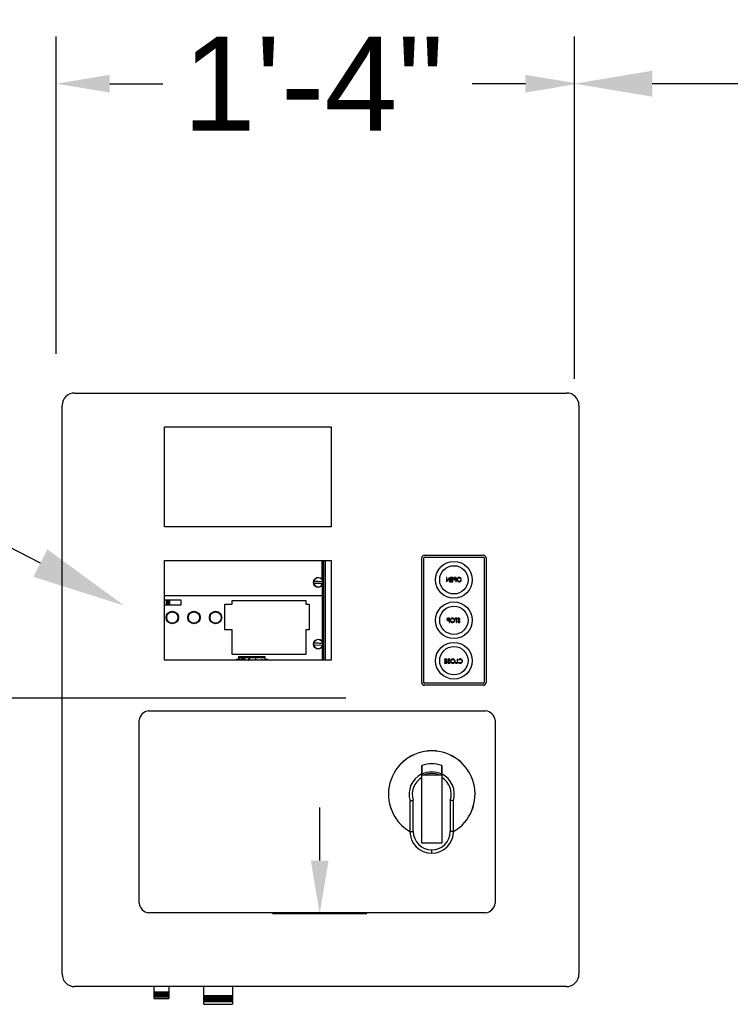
# Model space of a CAD drawing. Header units: inches. Extents: x 170 to 312, y 215 to 248.
# Tile 376 of 410: x 274.149 to 274.858, y 241.81 to 242.793. Entities that reach past the tile are written whole.
import ezdxf
from ezdxf import colors
from ezdxf.entities.mleader import LeaderData, LeaderLine
from ezdxf.math import Vec2, Vec3

# ---------------------------------------------------------------- set-up
doc = ezdxf.new("R2010")
doc.units = ezdxf.units.IN
doc.header["$LTSCALE"] = 0.25
doc.header["$MEASUREMENT"] = 0
doc.layers.add('ANNOTATIONS', color=1, linetype='Continuous')
doc.layers.add('MOTOR LH', color=7, linetype='Continuous')
doc.styles.add('ARIAL', font='arial.ttf', dxfattribs={"height": 0.09375})

msp = doc.modelspace()

# ---------------------------------------------------------------- linework, layer by layer
at = {"layer": 'ANNOTATIONS'}
for p, q in [((274.18514, 242.45977), (274.18514, 242.77646)), ((274.70239, 242.43465), (274.70239, 242.77646)), ((274.23858, 242.72933), (274.29172, 242.72933)), ((274.65348, 242.72933), (274.60034, 242.72933)), ((275.0121, 242.72933), (274.78005, 242.72933)), ((274.47429, 242.11613), (273.42334, 242.11613)), ((274.44813, 241.95387), (274.44813, 242.00701)), ((274.49527, 241.90073), (274.401, 241.90073))]:
    msp.add_line(p, q, dxfattribs=at)
for points in [[(274.23858, 242.73818), (274.23858, 242.72047), (274.18544, 242.72933)], [(274.65348, 242.73818), (274.65348, 242.72047), (274.70662, 242.72933)], [(274.78005, 242.71638), (274.78005, 242.74227), (274.70239, 242.72933)], [(274.45699, 241.95387), (274.43928, 241.95387), (274.44813, 241.90073)]]:
    msp.add_solid(points, dxfattribs=at)
at = {"layer": 'MOTOR LH'}
for p, q in [((274.20351, 242.42059), (274.69444, 242.42059)), ((274.19103, 241.84052), (274.19103, 242.40811)), ((274.70692, 242.40811), (274.70692, 241.84052)), ((274.29309, 242.28707), (274.29309, 242.38688)), ((274.29309, 242.38688), (274.45945, 242.38688)), ((274.45945, 242.38688), (274.45945, 242.28707)), ((274.45945, 242.28707), (274.29309, 242.28707)), ((274.29309, 242.15379), (274.29309, 242.25335)), ((274.29309, 242.25335), (274.45945, 242.25335)), ((274.4506, 242.2343), (274.4506, 242.25335)), ((274.45066, 242.25335), (274.45066, 242.2342)), ((274.45132, 242.23278), (274.45132, 242.25335)), ((274.45171, 242.15379), (274.45171, 242.25335)), ((274.4521, 242.15379), (274.4521, 242.25335)), ((274.45394, 242.15379), (274.45394, 242.25335)), ((274.45945, 242.25335), (274.45945, 242.15379)), ((274.54997, 242.13151), (274.54997, 242.25595)), ((274.55196, 242.13151), (274.55196, 242.25595)), ((274.55259, 242.25857), (274.61153, 242.25857)), ((274.55259, 242.25658), (274.61153, 242.25658)), ((274.61216, 242.25595), (274.61216, 242.13151)), ((274.61415, 242.25595), (274.61415, 242.13151)), ((274.57456, 242.2364), (274.57456, 242.23224)), ((274.57493, 242.2364), (274.57456, 242.2364)), ((274.57456, 242.23224), (274.57464, 242.23224)), ((274.57464, 242.23224), (274.57738, 242.2355)), ((274.57493, 242.23312), (274.57493, 242.2364)), ((274.57768, 242.2364), (274.57493, 242.23312)), ((274.57738, 242.2355), (274.57738, 242.23224)), ((274.57738, 242.23224), (274.57776, 242.23224)), ((274.57776, 242.2364), (274.57768, 242.2364)), ((274.57776, 242.23224), (274.57776, 242.2364)), ((274.5785, 242.2364), (274.5785, 242.23597)), ((274.58085, 242.2364), (274.5785, 242.2364)), ((274.5785, 242.23597), (274.58048, 242.23597)), ((274.5785, 242.23469), (274.5785, 242.23426)), ((274.58048, 242.23469), (274.5785, 242.23469)), ((274.5785, 242.23426), (274.58048, 242.23426)), ((274.5785, 242.23266), (274.5785, 242.23224)), ((274.58048, 242.23266), (274.5785, 242.23266)), ((274.5785, 242.23224), (274.58085, 242.23224)), ((274.58048, 242.23597), (274.58048, 242.23469)), ((274.58048, 242.23426), (274.58048, 242.23266)), ((274.58085, 242.23224), (274.58085, 242.2364)), ((274.58313, 242.23597), (274.58389, 242.23597)), ((274.58389, 242.23458), (274.58316, 242.23457)), ((274.58426, 242.2364), (274.58345, 242.2364)), ((274.58359, 242.23416), (274.58389, 242.23416)), ((274.58389, 242.23597), (274.58389, 242.23458)), ((274.58389, 242.23416), (274.58389, 242.23224)), ((274.58389, 242.23224), (274.58426, 242.23224)), ((274.58426, 242.23224), (274.58426, 242.2364)), ((274.4506, 242.2287), (274.4506, 242.17273)), ((274.45066, 242.2288), (274.45066, 242.17264)), ((274.45132, 242.17122), (274.45132, 242.23021)), ((274.29309, 242.2184), (274.4506, 242.2184)), ((274.29309, 242.21408), (274.30961, 242.21408)), ((274.29498, 242.21408), (274.29498, 242.20884)), ((274.2955, 242.21408), (274.2955, 242.20884)), ((274.29647, 242.20884), (274.29647, 242.21408)), ((274.29662, 242.21408), (274.29662, 242.20884)), ((274.297, 242.20884), (274.297, 242.21408)), ((274.29715, 242.21408), (274.29715, 242.20884)), ((274.29812, 242.20884), (274.29812, 242.21408)), ((274.29864, 242.20884), (274.29864, 242.21408)), ((274.30961, 242.21408), (274.30961, 242.20884)), ((274.36087, 242.21334), (274.43422, 242.21334)), ((274.36087, 242.20989), (274.36087, 242.21334)), ((274.43422, 242.21334), (274.43422, 242.20989)), ((274.30961, 242.20884), (274.29309, 242.20884)), ((274.35331, 242.18434), (274.35331, 242.20989)), ((274.35331, 242.20989), (274.36087, 242.20989)), ((274.43422, 242.20989), (274.4376, 242.20989)), ((274.4376, 242.20989), (274.4376, 242.18434)), ((274.57649, 242.19533), (274.57725, 242.19533)), ((274.57725, 242.19394), (274.57652, 242.19394)), ((274.57762, 242.19576), (274.57681, 242.19576)), ((274.57695, 242.19352), (274.57725, 242.19352)), ((274.57725, 242.19533), (274.57725, 242.19394)), ((274.57725, 242.19352), (274.57725, 242.1916)), ((274.57762, 242.1916), (274.57762, 242.19576)), ((274.58327, 242.19576), (274.58327, 242.19533)), ((274.58546, 242.19576), (274.58327, 242.19576)), ((274.58327, 242.19533), (274.58418, 242.19533)), ((274.58418, 242.19533), (274.58418, 242.1916)), ((274.58455, 242.19533), (274.58546, 242.19533)), ((274.58455, 242.1916), (274.58455, 242.19533)), ((274.58546, 242.19533), (274.58546, 242.19576)), ((274.58589, 242.19516), (274.58622, 242.1949)), ((274.36087, 242.18434), (274.35331, 242.18434)), ((274.36087, 242.15964), (274.36087, 242.18434)), ((274.4376, 242.18434), (274.43422, 242.18434)), ((274.43422, 242.18434), (274.43422, 242.15964)), ((274.57725, 242.1916), (274.57762, 242.1916)), ((274.58418, 242.1916), (274.58455, 242.1916)), ((274.58829, 242.1924), (274.58793, 242.19261)), ((274.44204, 242.16936), (274.45122, 242.16891)), ((274.4506, 242.16713), (274.4506, 242.15379)), ((274.45066, 242.16723), (274.45066, 242.15379)), ((274.45132, 242.15379), (274.45132, 242.16865)), ((274.45945, 242.15379), (274.29309, 242.15379)), ((274.43422, 242.15964), (274.36087, 242.15964)), ((274.43422, 242.15964), (274.36087, 242.15964)), ((274.36512, 242.15487), (274.36711, 242.15487)), ((274.36512, 242.15379), (274.36512, 242.15487)), ((274.36711, 242.15723), (274.36711, 242.15379)), ((274.39373, 242.15723), (274.36711, 242.15723)), ((274.36711, 242.15699), (274.39373, 242.15699)), ((274.36711, 242.1566), (274.39373, 242.1566)), ((274.36745, 242.15539), (274.36812, 242.15379)), ((274.36775, 242.15539), (274.36745, 242.15539)), ((274.36842, 242.15379), (274.36775, 242.15539)), ((274.3684, 242.15723), (274.3684, 242.15749)), ((274.3684, 242.15749), (274.39263, 242.15749)), ((274.36983, 242.15539), (274.36916, 242.15379)), ((274.36946, 242.15379), (274.37013, 242.15539)), ((274.37013, 242.15539), (274.36983, 242.15539)), ((274.37787, 242.15507), (274.37825, 242.15507)), ((274.37853, 242.15539), (274.37792, 242.15539)), ((274.37825, 242.15407), (274.37806, 242.15407)), ((274.37825, 242.15507), (274.37825, 242.15407)), ((274.37853, 242.15379), (274.37853, 242.15539)), ((274.38413, 242.15539), (274.38339, 242.15379)), ((274.38369, 242.15379), (274.38415, 242.15478)), ((274.38417, 242.15539), (274.38413, 242.15539)), ((274.38415, 242.15478), (274.38462, 242.15379)), ((274.38492, 242.15379), (274.38417, 242.15539)), ((274.38968, 242.15395), (274.38968, 242.15379)), ((274.3906, 242.15395), (274.38968, 242.15395)), ((274.3906, 242.15487), (274.3906, 242.15395)), ((274.39088, 242.15487), (274.3906, 242.15487)), ((274.39088, 242.15395), (274.39088, 242.15487)), ((274.3918, 242.15395), (274.39088, 242.15395)), ((274.3918, 242.15379), (274.3918, 242.15395)), ((274.39263, 242.15749), (274.39263, 242.15723)), ((274.39373, 242.15379), (274.39373, 242.15723)), ((274.39373, 242.15487), (274.39591, 242.15487)), ((274.39591, 242.15487), (274.39591, 242.15379)), ((274.39669, 242.15964), (274.39669, 242.15964)), ((274.39735, 242.15964), (274.39735, 242.15964)), ((274.40259, 242.15964), (274.40259, 242.15964)), ((274.40324, 242.15964), (274.40324, 242.15964)), ((274.42978, 242.15964), (274.42978, 242.15964)), ((274.43029, 242.15964), (274.43029, 242.15964)), ((274.43126, 242.15964), (274.43126, 242.15964)), ((274.43142, 242.15964), (274.43142, 242.15964)), ((274.43179, 242.15964), (274.43179, 242.15964)), ((274.43194, 242.15964), (274.43194, 242.15964)), ((274.43291, 242.15964), (274.43291, 242.15964)), ((274.43343, 242.15964), (274.43343, 242.15964)), ((274.5728, 242.15502), (274.5728, 242.15459)), ((274.57514, 242.15502), (274.5728, 242.15502)), ((274.5728, 242.15459), (274.57477, 242.15459)), ((274.57477, 242.15459), (274.57477, 242.15331)), ((274.57514, 242.15086), (274.57514, 242.15502)), ((274.57605, 242.15442), (274.57639, 242.15416)), ((274.58533, 242.15502), (274.58533, 242.15128)), ((274.5857, 242.15502), (274.58533, 242.15502)), ((274.5857, 242.15086), (274.5857, 242.15502)), ((274.58655, 242.15425), (274.58688, 242.154)), ((274.5728, 242.15331), (274.5728, 242.15288)), ((274.57477, 242.15331), (274.5728, 242.15331)), ((274.5728, 242.15288), (274.57477, 242.15288)), ((274.5728, 242.15128), (274.5728, 242.15086)), ((274.57477, 242.15128), (274.5728, 242.15128)), ((274.5728, 242.15086), (274.57514, 242.15086)), ((274.57477, 242.15288), (274.57477, 242.15128)), ((274.57845, 242.15166), (274.5781, 242.15187)), ((274.58373, 242.15128), (274.58373, 242.15086)), ((274.58533, 242.15128), (274.58373, 242.15128)), ((274.58373, 242.15086), (274.5857, 242.15086)), ((274.58688, 242.15187), (274.58655, 242.15162)), ((274.61153, 242.13089), (274.55259, 242.13089)), ((274.61153, 242.12889), (274.55259, 242.12889)), ((274.27732, 242.10335), (274.61371, 242.10335)), ((274.26784, 241.9112), (274.26784, 242.09387)), ((274.62319, 242.09387), (274.62319, 241.9112)), ((274.54998, 241.97121), (274.54998, 242.03952)), ((274.54998, 242.03952), (274.56995, 242.03952)), ((274.56995, 242.03952), (274.56995, 241.97121)), ((274.5382, 242.01281), (274.5382, 241.983)), ((274.54152, 241.983), (274.54152, 242.01402)), ((274.57842, 242.01402), (274.57842, 241.983)), ((274.58174, 241.983), (274.58174, 242.01281)), ((274.5382, 241.983), (274.54152, 241.983)), ((274.58174, 241.983), (274.57842, 241.983)), ((274.56995, 241.97121), (274.54998, 241.97121)), ((274.55996, 241.96122), (274.55997, 241.96455)), ((274.61371, 241.90172), (274.27732, 241.90172)), ((274.69444, 241.82804), (274.20351, 241.82804)), ((274.28273, 241.82238), (274.28306, 241.82258)), ((274.28306, 241.82219), (274.28273, 241.82238)), ((274.29803, 241.82238), (274.28273, 241.82238)), ((274.28273, 241.82172), (274.28306, 241.82191)), ((274.28306, 241.82153), (274.28273, 241.82172)), ((274.29803, 241.82172), (274.28273, 241.82172)), ((274.28273, 241.82105), (274.28306, 241.82125)), ((274.28306, 241.82086), (274.28273, 241.82105)), ((274.29803, 241.82105), (274.28273, 241.82105)), ((274.28273, 241.82039), (274.28306, 241.82058)), ((274.28306, 241.8202), (274.28273, 241.82039)), ((274.29803, 241.82039), (274.28273, 241.82039)), ((274.28273, 241.81972), (274.28306, 241.81991)), ((274.28306, 241.81953), (274.28273, 241.81972)), ((274.29803, 241.81972), (274.28273, 241.81972)), ((274.28273, 241.81906), (274.28306, 241.81925)), ((274.28306, 241.82258), (274.28306, 241.82804)), ((274.2977, 241.82258), (274.28306, 241.82258)), ((274.28306, 241.82191), (274.28306, 241.82219)), ((274.2977, 241.82219), (274.28306, 241.82219)), ((274.2977, 241.82191), (274.28306, 241.82191)), ((274.28306, 241.82125), (274.28306, 241.82153)), ((274.2977, 241.82153), (274.28306, 241.82153)), ((274.2977, 241.82125), (274.28306, 241.82125)), ((274.28306, 241.82058), (274.28306, 241.82086)), ((274.2977, 241.82086), (274.28306, 241.82086)), ((274.2977, 241.82058), (274.28306, 241.82058)), ((274.28306, 241.81991), (274.28306, 241.8202)), ((274.2977, 241.8202), (274.28306, 241.8202)), ((274.2977, 241.81991), (274.28306, 241.81991)), ((274.28306, 241.81925), (274.28306, 241.81953)), ((274.2977, 241.81953), (274.28306, 241.81953)), ((274.2977, 241.81925), (274.28306, 241.81925)), ((274.2977, 241.82804), (274.2977, 241.82258)), ((274.2977, 241.82258), (274.29803, 241.82238)), ((274.29803, 241.82238), (274.2977, 241.82219)), ((274.2977, 241.82219), (274.2977, 241.82191)), ((274.2977, 241.82191), (274.29803, 241.82172)), ((274.29803, 241.82172), (274.2977, 241.82153)), ((274.2977, 241.82153), (274.2977, 241.82125)), ((274.2977, 241.82125), (274.29803, 241.82105)), ((274.29803, 241.82105), (274.2977, 241.82086)), ((274.2977, 241.82086), (274.2977, 241.82058)), ((274.2977, 241.82058), (274.29803, 241.82039)), ((274.29803, 241.82039), (274.2977, 241.8202)), ((274.2977, 241.8202), (274.2977, 241.81991)), ((274.2977, 241.81991), (274.29803, 241.81972)), ((274.29803, 241.81972), (274.2977, 241.81953)), ((274.2977, 241.81953), (274.2977, 241.81925)), ((274.2977, 241.81925), (274.29803, 241.81906)), ((274.3324, 241.81892), (274.3324, 241.82804)), ((274.36102, 241.82804), (274.36102, 241.81892)), ((274.28306, 241.81886), (274.28273, 241.81906)), ((274.29803, 241.81906), (274.28273, 241.81906)), ((274.28273, 241.81839), (274.28306, 241.81858)), ((274.28306, 241.8182), (274.28273, 241.81839)), ((274.29803, 241.81839), (274.28273, 241.81839)), ((274.28273, 241.81773), (274.28306, 241.81792)), ((274.28306, 241.81753), (274.28273, 241.81773)), ((274.29803, 241.81773), (274.28273, 241.81773)), ((274.28306, 241.81858), (274.28306, 241.81886)), ((274.2977, 241.81886), (274.28306, 241.81886)), ((274.2977, 241.81858), (274.28306, 241.81858)), ((274.28306, 241.81792), (274.28306, 241.8182)), ((274.2977, 241.8182), (274.28306, 241.8182)), ((274.2977, 241.81792), (274.28306, 241.81792)), ((274.28306, 241.81606), (274.28306, 241.81753)), ((274.2977, 241.81753), (274.28306, 241.81753)), ((274.28306, 241.81606), (274.2977, 241.81606)), ((274.29803, 241.81906), (274.2977, 241.81886)), ((274.2977, 241.81886), (274.2977, 241.81858)), ((274.2977, 241.81858), (274.29803, 241.81839)), ((274.29803, 241.81839), (274.2977, 241.8182)), ((274.2977, 241.8182), (274.2977, 241.81792)), ((274.2977, 241.81792), (274.29803, 241.81773)), ((274.29803, 241.81773), (274.2977, 241.81753)), ((274.2977, 241.81753), (274.2977, 241.81606)), ((274.33207, 241.81872), (274.3324, 241.81892)), ((274.3324, 241.81853), (274.33207, 241.81872)), ((274.36135, 241.81872), (274.33207, 241.81872)), ((274.33207, 241.81789), (274.3324, 241.81808)), ((274.3324, 241.8177), (274.33207, 241.81789)), ((274.36135, 241.81789), (274.33207, 241.81789)), ((274.33207, 241.81706), (274.3324, 241.81725)), ((274.3324, 241.81687), (274.33207, 241.81706)), ((274.36135, 241.81706), (274.33207, 241.81706)), ((274.33207, 241.81623), (274.3324, 241.81642)), ((274.3324, 241.81604), (274.33207, 241.81623)), ((274.36135, 241.81623), (274.33207, 241.81623)), ((274.33207, 241.8154), (274.3324, 241.81559)), ((274.3324, 241.8152), (274.33207, 241.8154)), ((274.36135, 241.8154), (274.33207, 241.8154)), ((274.33207, 241.81457), (274.3324, 241.81476)), ((274.3324, 241.81437), (274.33207, 241.81457)), ((274.36135, 241.81457), (274.33207, 241.81457)), ((274.33207, 241.81373), (274.3324, 241.81393)), ((274.3324, 241.81354), (274.33207, 241.81373)), ((274.36135, 241.81373), (274.33207, 241.81373)), ((274.33207, 241.8129), (274.3324, 241.81309)), ((274.3324, 241.81271), (274.33207, 241.8129)), ((274.36135, 241.8129), (274.33207, 241.8129)), ((274.3324, 241.81892), (274.36102, 241.81892)), ((274.3324, 241.81808), (274.3324, 241.81853)), ((274.36102, 241.81853), (274.3324, 241.81853)), ((274.3324, 241.81808), (274.36102, 241.81808)), ((274.3324, 241.81725), (274.3324, 241.8177)), ((274.36102, 241.8177), (274.3324, 241.8177)), ((274.3324, 241.81725), (274.36102, 241.81725)), ((274.3324, 241.81642), (274.3324, 241.81687)), ((274.36102, 241.81687), (274.3324, 241.81687)), ((274.3324, 241.81642), (274.36102, 241.81642)), ((274.3324, 241.81559), (274.3324, 241.81604)), ((274.36102, 241.81604), (274.3324, 241.81604)), ((274.3324, 241.81559), (274.36102, 241.81559)), ((274.3324, 241.81476), (274.3324, 241.8152)), ((274.36102, 241.8152), (274.3324, 241.8152)), ((274.3324, 241.81476), (274.36102, 241.81476)), ((274.3324, 241.81393), (274.3324, 241.81437)), ((274.36102, 241.81437), (274.3324, 241.81437)), ((274.3324, 241.81393), (274.36102, 241.81393)), ((274.3324, 241.81309), (274.3324, 241.81354)), ((274.36102, 241.81354), (274.3324, 241.81354)), ((274.3324, 241.81309), (274.36102, 241.81309)), ((274.3324, 241.81041), (274.3324, 241.81271)), ((274.36102, 241.81271), (274.3324, 241.81271)), ((274.3324, 241.81041), (274.36102, 241.81041)), ((274.36102, 241.81892), (274.36135, 241.81872)), ((274.36135, 241.81872), (274.36102, 241.81853)), ((274.36102, 241.81853), (274.36102, 241.81808)), ((274.36102, 241.81808), (274.36135, 241.81789)), ((274.36135, 241.81789), (274.36102, 241.8177)), ((274.36102, 241.8177), (274.36102, 241.81725)), ((274.36102, 241.81725), (274.36135, 241.81706)), ((274.36135, 241.81706), (274.36102, 241.81687)), ((274.36102, 241.81687), (274.36102, 241.81642)), ((274.36102, 241.81642), (274.36135, 241.81623)), ((274.36135, 241.81623), (274.36102, 241.81604)), ((274.36102, 241.81604), (274.36102, 241.81559)), ((274.36102, 241.81559), (274.36135, 241.8154)), ((274.36135, 241.8154), (274.36102, 241.8152)), ((274.36102, 241.8152), (274.36102, 241.81476)), ((274.36102, 241.81476), (274.36135, 241.81457)), ((274.36135, 241.81457), (274.36102, 241.81437)), ((274.36102, 241.81437), (274.36102, 241.81393)), ((274.36102, 241.81393), (274.36135, 241.81373)), ((274.36135, 241.81373), (274.36102, 241.81354)), ((274.36102, 241.81354), (274.36102, 241.81309)), ((274.36102, 241.81309), (274.36135, 241.8129)), ((274.36135, 241.8129), (274.36102, 241.81271)), ((274.36102, 241.81271), (274.36102, 241.81041))]:
    msp.add_line(p, q, dxfattribs=at)
at = {"layer": 'MOTOR LH', "flags": 128}
for points in [[(274.4513, 242.23207), (274.4502, 242.23213), (274.44906, 242.23218), (274.44789, 242.23224), (274.44671, 242.2323), (274.44552, 242.23235), (274.44435, 242.23241), (274.44321, 242.23247), (274.44212, 242.23252)], [(274.44204, 242.23092), (274.44314, 242.23087), (274.44428, 242.23082), (274.44544, 242.23076), (274.44663, 242.2307), (274.44781, 242.23064), (274.44898, 242.23059), (274.45012, 242.23053), (274.45122, 242.23048)], [(274.4513, 242.17051), (274.4502, 242.17056), (274.44906, 242.17062), (274.44789, 242.17067), (274.44671, 242.17073), (274.44552, 242.17079), (274.44435, 242.17084), (274.44321, 242.1709), (274.44212, 242.17095)]]:
    msp.add_lwpolyline(points, dxfattribs=at)
at = {"layer": 'MOTOR LH'}
for centre, radius in [((274.58206, 242.2341), 0.0183), ((274.58206, 242.2341), 0.01414), ((274.44667, 242.2315), 0.00482), ((274.301, 242.19646), 0.00622), ((274.32262, 242.19646), 0.00622), ((274.34423, 242.19646), 0.00622), ((274.58206, 242.19373), 0.0183), ((274.58206, 242.19373), 0.01414), ((274.44667, 242.16993), 0.00482), ((274.58206, 242.15337), 0.0183), ((274.58206, 242.15337), 0.01414)]:
    msp.add_circle(centre, radius, dxfattribs=at)
for centre, radius, start, end in [((274.20351, 242.40811), 0.01248, 90, 180), ((274.69444, 242.40811), 0.01248, 0, 90), ((274.55259, 242.25595), 0.00262, 90, 180), ((274.55259, 242.25595), 0.000624, 90, 180), ((274.61153, 242.25595), 0.00262, 0, 90), ((274.61153, 242.25595), 0.000624, 0, 90), ((274.44667, 242.2315), 0.00473, 167.49357, 186.95106), ((274.44667, 242.2315), 0.00466, 7.07983, 167.36481), ((274.44667, 242.2315), 0.00473, 347.49357, 6.95106), ((274.44667, 242.2315), 0.00466, 187.07983, 347.36481), ((274.44667, 242.16993), 0.00466, 7.07983, 167.36481), ((274.44667, 242.16993), 0.00473, 167.49357, 186.95106), ((274.44667, 242.16993), 0.00466, 187.07983, 347.36481), ((274.44667, 242.16993), 0.00473, 347.49357, 6.95106), ((274.55259, 242.13151), 0.00262, 180, 270), ((274.55259, 242.13151), 0.000624, 180, 270), ((274.61153, 242.13151), 0.000624, 270, 0), ((274.61153, 242.13151), 0.00262, 270, 0), ((274.27882, 242.09237), 0.01108, 97.7581, 172.2419), ((274.61221, 242.09237), 0.01108, 7.7581, 82.2419), ((274.55997, 242.02017), 0.04323, 300.24247, 239.75749), ((274.55997, 242.02017), 0.04322, 300.24804, 239.75194), ((274.55997, 242.02017), 0.03025, 70.7446, 109.279), ((274.55997, 242.02017), 0.02257, 116.2649, 197.09777), ((274.55997, 242.02017), 0.01944, 120.90941, 198.43237), ((274.55997, 242.02017), 0.02217, 63.25995, 116.77409), ((274.55997, 242.02017), 0.02061, 69.85267, 110.14733), ((274.55997, 242.02017), 0.02257, 342.90223, 63.76839), ((274.55997, 242.02017), 0.01944, 341.56763, 59.13097), ((274.55997, 241.983), 0.02178, 180, 269.97432), ((274.55997, 241.983), 0.01845, 180, 269.97432), ((274.55996, 241.983), 0.02178, 270, 0), ((274.55996, 241.983), 0.01845, 270.00463, 0), ((274.27882, 241.9127), 0.01108, 187.7581, 262.2419), ((274.61221, 241.9127), 0.01108, 277.7581, 352.2419), ((274.20351, 241.84052), 0.01248, 180, 270), ((274.69444, 241.84052), 0.01248, 270, 0)]:
    msp.add_arc(centre, radius, start, end, dxfattribs=at)
for points, knots in [([(274.5825, 242.23633), (274.58237, 242.23629), (274.58212, 242.2362), (274.58186, 242.23591), (274.58172, 242.2356), (274.58171, 242.23539), (274.5817, 242.23528)], [0, 0, 0, 0, 0.279707, 0.559375, 0.779503, 1, 1, 1, 1]), ([(274.5817, 242.23528), (274.58171, 242.23514), (274.58173, 242.23487), (274.58194, 242.23454), (274.58222, 242.23432), (274.58243, 242.23426), (274.58253, 242.23422)], [0, 0, 0, 0, 0.2801, 0.559328, 0.779458, 1, 1, 1, 1]), ([(274.58208, 242.23528), (274.5821, 242.2354), (274.58212, 242.23558), (274.58228, 242.23576), (274.58257, 242.23598), (274.58288, 242.23597), (274.58313, 242.23597)], [0, 0, 0, 0, 0.248963, 0.37473, 0.500379, 1, 1, 1, 1]), ([(274.58316, 242.23457), (274.58291, 242.23457), (274.58259, 242.23457), (274.58228, 242.23478), (274.58212, 242.23497), (274.5821, 242.23516), (274.58208, 242.23528)], [0, 0, 0, 0, 0.499719, 0.625348, 0.751078, 1, 1, 1, 1]), ([(274.58345, 242.2364), (274.58327, 242.2364), (274.58295, 242.2364), (274.58264, 242.23635), (274.5825, 242.23633)], [0, 0, 0, 0, 0.560312, 1, 1, 1, 1]), ([(274.58253, 242.23422), (274.58273, 242.2342), (274.58308, 242.23416), (274.58344, 242.23416), (274.58359, 242.23416)], [0, 0, 0, 0, 0.559697, 1, 1, 1, 1]), ([(274.58733, 242.2365), (274.587, 242.23647), (274.58635, 242.2364), (274.58562, 242.23581), (274.58518, 242.23508), (274.58514, 242.23457), (274.58512, 242.23432)], [0, 0, 0, 0, 0.279766, 0.559356, 0.77957, 1, 1, 1, 1]), ([(274.58512, 242.23432), (274.58515, 242.23399), (274.58523, 242.23335), (274.58582, 242.23263), (274.58654, 242.23219), (274.58704, 242.23215), (274.5873, 242.23213)], [0, 0, 0, 0, 0.279632, 0.559342, 0.779597, 1, 1, 1, 1]), ([(274.58549, 242.23432), (274.58552, 242.23458), (274.58559, 242.23511), (274.58609, 242.23568), (274.58669, 242.23601), (274.5871, 242.23606), (274.58731, 242.23608)], [0, 0, 0, 0, 0.279463, 0.558871, 0.779515, 1, 1, 1, 1]), ([(274.58731, 242.23256), (274.58705, 242.23259), (274.58652, 242.23265), (274.58591, 242.2331), (274.58555, 242.23369), (274.58551, 242.23411), (274.58549, 242.23432)], [0, 0, 0, 0, 0.279831, 0.559389, 0.77965, 1, 1, 1, 1]), ([(274.5873, 242.23213), (274.58762, 242.23217), (274.58826, 242.23224), (274.58898, 242.23282), (274.58942, 242.23354), (274.58947, 242.23404), (274.58949, 242.2343)], [0, 0, 0, 0, 0.279663, 0.559353, 0.779636, 1, 1, 1, 1]), ([(274.58731, 242.23608), (274.58757, 242.23604), (274.5881, 242.23597), (274.5887, 242.23551), (274.58906, 242.23492), (274.5891, 242.23451), (274.58912, 242.2343)], [0, 0, 0, 0, 0.279627, 0.559351, 0.779632, 1, 1, 1, 1]), ([(274.58912, 242.2343), (274.58908, 242.23404), (274.58902, 242.23351), (274.58852, 242.23295), (274.58793, 242.23261), (274.58752, 242.23257), (274.58731, 242.23256)], [0, 0, 0, 0, 0.279417, 0.559078, 0.779478, 1, 1, 1, 1]), ([(274.58949, 242.2343), (274.58945, 242.23462), (274.58937, 242.23526), (274.5888, 242.23599), (274.58809, 242.23643), (274.58758, 242.23648), (274.58733, 242.2365)], [0, 0, 0, 0, 0.279731, 0.559326, 0.77968, 1, 1, 1, 1]), ([(274.29543, 242.19646), (274.29551, 242.19576), (274.29562, 242.19468), (274.29632, 242.19338), (274.29704, 242.19249), (274.29793, 242.19177), (274.29922, 242.1911), (274.301, 242.19076), (274.30278, 242.1911), (274.30408, 242.19177), (274.30497, 242.19249), (274.30569, 242.19338), (274.30636, 242.19468), (274.3067, 242.19646), (274.30636, 242.19824), (274.30569, 242.19953), (274.30497, 242.20042), (274.30408, 242.20115), (274.30278, 242.20182), (274.301, 242.20216), (274.29922, 242.20182), (274.29793, 242.20115), (274.29704, 242.20042), (274.29632, 242.19953), (274.29562, 242.19824), (274.29551, 242.19716), (274.29543, 242.19646)], [0, 0, 0, 0, 0.059864, 0.09209, 0.125, 0.15791, 0.190135, 0.25, 0.309864, 0.34209, 0.375, 0.407909, 0.440136, 0.5, 0.559864, 0.59209, 0.624999, 0.657909, 0.690136, 0.75, 0.809864, 0.84209, 0.875, 0.90791, 0.940135, 1, 1, 1, 1]), ([(274.31705, 242.19646), (274.31712, 242.19576), (274.31724, 242.19468), (274.31793, 242.19338), (274.31865, 242.19249), (274.31954, 242.19177), (274.32084, 242.1911), (274.32262, 242.19076), (274.32439, 242.1911), (274.32569, 242.19177), (274.32658, 242.19249), (274.3273, 242.19338), (274.32798, 242.19468), (274.32832, 242.19646), (274.32798, 242.19824), (274.3273, 242.19953), (274.32658, 242.20042), (274.32569, 242.20115), (274.32439, 242.20182), (274.32262, 242.20216), (274.32084, 242.20182), (274.31954, 242.20115), (274.31865, 242.20042), (274.31793, 242.19953), (274.31724, 242.19824), (274.31712, 242.19716), (274.31705, 242.19646)], [0, 0, 0, 0, 0.059864, 0.09209, 0.125, 0.15791, 0.190136, 0.25, 0.309864, 0.34209, 0.375, 0.40791, 0.440135, 0.5, 0.559864, 0.59209, 0.625, 0.65791, 0.690136, 0.75, 0.809864, 0.84209, 0.875, 0.90791, 0.940135, 1, 1, 1, 1]), ([(274.33866, 242.19646), (274.33874, 242.19576), (274.33885, 242.19468), (274.33955, 242.19338), (274.34026, 242.19249), (274.34116, 242.19177), (274.34245, 242.1911), (274.34423, 242.19076), (274.34601, 242.1911), (274.3473, 242.19177), (274.34819, 242.19249), (274.34892, 242.19338), (274.34959, 242.19468), (274.34993, 242.19646), (274.34959, 242.19824), (274.34892, 242.19953), (274.34819, 242.20042), (274.3473, 242.20115), (274.34601, 242.20182), (274.34423, 242.20216), (274.34245, 242.20182), (274.34116, 242.20115), (274.34026, 242.20042), (274.33955, 242.19953), (274.33885, 242.19824), (274.33874, 242.19716), (274.33866, 242.19646)], [0, 0, 0, 0, 0.059864, 0.09209, 0.125, 0.157909, 0.190136, 0.25, 0.309864, 0.34209, 0.375, 0.40791, 0.440135, 0.5, 0.559864, 0.59209, 0.625, 0.65791, 0.690135, 0.75, 0.809864, 0.84209, 0.875, 0.90791, 0.940135, 1, 1, 1, 1]), ([(274.57586, 242.19569), (274.57573, 242.19565), (274.57548, 242.19556), (274.57522, 242.19528), (274.57508, 242.19496), (274.57507, 242.19475), (274.57506, 242.19464)], [0, 0, 0, 0, 0.2797041, 0.5593845, 0.7795145, 1, 1, 1, 1]), ([(274.57506, 242.19464), (274.57507, 242.1945), (274.57509, 242.19423), (274.5753, 242.1939), (274.57558, 242.19368), (274.57579, 242.19362), (274.57589, 242.19359)], [0, 0, 0, 0, 0.280099, 0.559325, 0.779463, 1, 1, 1, 1]), ([(274.57544, 242.19464), (274.57545, 242.19476), (274.57548, 242.19494), (274.57564, 242.19513), (274.57593, 242.19534), (274.57624, 242.19533), (274.57649, 242.19533)], [0, 0, 0, 0, 0.2489749, 0.3747309, 0.5003825, 1, 1, 1, 1]), ([(274.57652, 242.19394), (274.57627, 242.19393), (274.57595, 242.19393), (274.57564, 242.19414), (274.57548, 242.19433), (274.57545, 242.19452), (274.57544, 242.19464)], [0, 0, 0, 0, 0.499724, 0.625347, 0.751089, 1, 1, 1, 1]), ([(274.57681, 242.19576), (274.57663, 242.19576), (274.57631, 242.19576), (274.576, 242.19571), (274.57586, 242.19569)], [0, 0, 0, 0, 0.560314, 1, 1, 1, 1]), ([(274.57589, 242.19359), (274.57609, 242.19356), (274.57644, 242.19352), (274.57679, 242.19352), (274.57695, 242.19352)], [0, 0, 0, 0, 0.559694, 1, 1, 1, 1]), ([(274.58069, 242.19586), (274.58036, 242.19583), (274.57971, 242.19576), (274.57898, 242.19517), (274.57854, 242.19445), (274.5785, 242.19394), (274.57847, 242.19368)], [0, 0, 0, 0, 0.279768, 0.559357, 0.77957, 1, 1, 1, 1]), ([(274.57847, 242.19368), (274.57851, 242.19336), (274.57858, 242.19271), (274.57918, 242.192), (274.57989, 242.19156), (274.5804, 242.19151), (274.58065, 242.19149)], [0, 0, 0, 0, 0.279627, 0.559342, 0.779597, 1, 1, 1, 1]), ([(274.57885, 242.19368), (274.57888, 242.19394), (274.57894, 242.19447), (274.57945, 242.19505), (274.58005, 242.19538), (274.58046, 242.19542), (274.58067, 242.19544)], [0, 0, 0, 0, 0.27947, 0.55887, 0.779518, 1, 1, 1, 1]), ([(274.58067, 242.19192), (274.58041, 242.19195), (274.57988, 242.19201), (274.57927, 242.19246), (274.57891, 242.19306), (274.57887, 242.19347), (274.57885, 242.19368)], [0, 0, 0, 0, 0.279829, 0.559387, 0.779656, 1, 1, 1, 1]), ([(274.58065, 242.19149), (274.58098, 242.19153), (274.58162, 242.1916), (274.58234, 242.19219), (274.58278, 242.1929), (274.58282, 242.19341), (274.58285, 242.19366)], [0, 0, 0, 0, 0.279664, 0.559354, 0.779636, 1, 1, 1, 1]), ([(274.58067, 242.19544), (274.58093, 242.1954), (274.58146, 242.19534), (274.58206, 242.19487), (274.58242, 242.19428), (274.58245, 242.19387), (274.58247, 242.19366)], [0, 0, 0, 0, 0.279626, 0.559346, 0.779627, 1, 1, 1, 1]), ([(274.58247, 242.19366), (274.58244, 242.1934), (274.58238, 242.19287), (274.58188, 242.19231), (274.58129, 242.19197), (274.58088, 242.19194), (274.58067, 242.19192)], [0, 0, 0, 0, 0.279412, 0.559074, 0.779476, 1, 1, 1, 1]), ([(274.58285, 242.19366), (274.58281, 242.19398), (274.58273, 242.19462), (274.58216, 242.19535), (274.58144, 242.19579), (274.58094, 242.19584), (274.58069, 242.19586)], [0, 0, 0, 0, 0.279731, 0.559325, 0.779681, 1, 1, 1, 1]), ([(274.58681, 242.19396), (274.58655, 242.19377), (274.58619, 242.1935), (274.58588, 242.193), (274.58585, 242.19274), (274.58583, 242.19262)], [0, 0, 0, 0, 0.560115, 0.780279, 1, 1, 1, 1]), ([(274.58699, 242.19586), (274.58687, 242.19585), (274.58661, 242.19583), (274.58621, 242.19558), (274.58601, 242.19532), (274.58589, 242.19516)], [0, 0, 0, 0, 0.279751, 0.559499, 1, 1, 1, 1]), ([(274.58621, 242.19262), (274.58622, 242.19271), (274.58623, 242.19285), (274.58632, 242.19298), (274.58636, 242.19303)], [0, 0, 0, 0, 0.558992, 1, 1, 1, 1]), ([(274.58622, 242.1949), (274.58634, 242.19505), (274.58651, 242.19526), (274.58681, 242.19542), (274.58696, 242.19543), (274.58704, 242.19544)], [0, 0, 0, 0, 0.559818, 0.77985, 1, 1, 1, 1]), ([(274.58636, 242.19303), (274.58648, 242.19317), (274.58671, 242.19341), (274.58699, 242.19361), (274.58711, 242.19369)], [0, 0, 0, 0, 0.559492, 1, 1, 1, 1]), ([(274.58737, 242.19437), (274.58727, 242.19429), (274.58709, 242.19415), (274.5869, 242.19402), (274.58681, 242.19396)], [0, 0, 0, 0, 0.559909, 1, 1, 1, 1]), ([(274.58802, 242.19489), (274.588, 242.19504), (274.58797, 242.19534), (274.58768, 242.19566), (274.58734, 242.19583), (274.58711, 242.19585), (274.58699, 242.19586)], [0, 0, 0, 0, 0.279549, 0.558796, 0.779376, 1, 1, 1, 1]), ([(274.58704, 242.19544), (274.58712, 242.19543), (274.58729, 242.19542), (274.58749, 242.19529), (274.58763, 242.19511), (274.58764, 242.19498), (274.58765, 242.19491)], [0, 0, 0, 0, 0.280272, 0.55993, 0.779919, 1, 1, 1, 1]), ([(274.58711, 242.19369), (274.58724, 242.19379), (274.58748, 242.19396), (274.58769, 242.19417), (274.58779, 242.19426)], [0, 0, 0, 0, 0.560405, 1, 1, 1, 1]), ([(274.58765, 242.19491), (274.58764, 242.19485), (274.58763, 242.19474), (274.58754, 242.19455), (274.58744, 242.19444), (274.58737, 242.19437)], [0, 0, 0, 0, 0.2799479, 0.5597749, 1, 1, 1, 1]), ([(274.58779, 242.19426), (274.58786, 242.19437), (274.58799, 242.19456), (274.58801, 242.19479), (274.58802, 242.19489)], [0, 0, 0, 0, 0.559837, 1, 1, 1, 1]), ([(274.58583, 242.19262), (274.58586, 242.19245), (274.5859, 242.19211), (274.58624, 242.19174), (274.58662, 242.19152), (274.58689, 242.1915), (274.58702, 242.19149)], [0, 0, 0, 0, 0.279183, 0.559084, 0.779443, 1, 1, 1, 1]), ([(274.58702, 242.19192), (274.58691, 242.19193), (274.58669, 242.19195), (274.58641, 242.19212), (274.58624, 242.19236), (274.58622, 242.19254), (274.58621, 242.19262)], [0, 0, 0, 0, 0.280273, 0.560145, 0.780153, 1, 1, 1, 1]), ([(274.58793, 242.19261), (274.58781, 242.19242), (274.58764, 242.19216), (274.58729, 242.19195), (274.58711, 242.19193), (274.58702, 242.19192)], [0, 0, 0, 0, 0.559324, 0.779784, 1, 1, 1, 1]), ([(274.58702, 242.19149), (274.58718, 242.19151), (274.58748, 242.19154), (274.58796, 242.19185), (274.58816, 242.19219), (274.58829, 242.1924)], [0, 0, 0, 0, 0.279879, 0.559662, 1, 1, 1, 1]), ([(274.37219, 242.15547), (274.37194, 242.15544), (274.37146, 242.15539), (274.37091, 242.15495), (274.37058, 242.1544), (274.37054, 242.15402), (274.37053, 242.15383)], [0, 0, 0, 0, 0.279769, 0.55936, 0.779572, 1, 1, 1, 1]), ([(274.37081, 242.15383), (274.37083, 242.15403), (274.37088, 242.15442), (274.37126, 242.15485), (274.37171, 242.1551), (274.37202, 242.15513), (274.37217, 242.15515)], [0, 0, 0, 0, 0.279464, 0.55887, 0.779513, 1, 1, 1, 1]), ([(274.37217, 242.15515), (274.37237, 242.15512), (274.37277, 242.15507), (274.37322, 242.15472), (274.37349, 242.15428), (274.37351, 242.15397), (274.37353, 242.15381)], [0, 0, 0, 0, 0.2796249, 0.5593497, 0.7796275, 1, 1, 1, 1]), ([(274.37381, 242.15381), (274.37378, 242.15405), (274.37372, 242.15453), (274.37329, 242.15508), (274.37276, 242.15541), (274.37238, 242.15545), (274.37219, 242.15547)], [0, 0, 0, 0, 0.2797299, 0.5593269, 0.7796812, 1, 1, 1, 1]), ([(274.37792, 242.15539), (274.37778, 242.15538), (274.37752, 242.15538), (274.37717, 242.15522), (274.37696, 242.15493), (274.37694, 242.15472), (274.37693, 242.15461)], [0, 0, 0, 0, 0.281315, 0.559924, 0.779932, 1, 1, 1, 1]), ([(274.37693, 242.15461), (274.37693, 242.15454), (274.37694, 242.15439), (274.37705, 242.15414), (274.3772, 242.15402), (274.37729, 242.15395)], [0, 0, 0, 0, 0.280868, 0.561518, 1, 1, 1, 1]), ([(274.37729, 242.15395), (274.37719, 242.15392), (274.37708, 242.15388), (274.377, 242.1538), (274.377, 242.15379)], [0, 0, 0, 0, 0.904682, 1, 1, 1, 1]), ([(274.37721, 242.15461), (274.37722, 242.15468), (274.37723, 242.1548), (274.37733, 242.15492), (274.37751, 242.15505), (274.37771, 242.15506), (274.37787, 242.15507)], [0, 0, 0, 0, 0.249288, 0.374924, 0.500647, 1, 1, 1, 1]), ([(274.37806, 242.15407), (274.37786, 242.15407), (274.37762, 242.15407), (274.37738, 242.15423), (274.37728, 242.15433), (274.37722, 242.15446), (274.37721, 242.15456), (274.37721, 242.15461)], [0, 0, 0, 0, 0.498612, 0.62401, 0.749404, 0.874738, 1, 1, 1, 1]), ([(274.57716, 242.15512), (274.57703, 242.15511), (274.57677, 242.15509), (274.57637, 242.15484), (274.57617, 242.15458), (274.57605, 242.15442)], [0, 0, 0, 0, 0.279748, 0.559503, 1, 1, 1, 1]), ([(274.57639, 242.15416), (274.5765, 242.15431), (274.57667, 242.15452), (274.57697, 242.15468), (274.57712, 242.15469), (274.5772, 242.1547)], [0, 0, 0, 0, 0.559819, 0.77985, 1, 1, 1, 1]), ([(274.57753, 242.15363), (274.57743, 242.15355), (274.57725, 242.15341), (274.57706, 242.15328), (274.57697, 242.15322)], [0, 0, 0, 0, 0.559898, 1, 1, 1, 1]), ([(274.57818, 242.15415), (274.57816, 242.1543), (274.57813, 242.1546), (274.57784, 242.15492), (274.5775, 242.15509), (274.57727, 242.15511), (274.57716, 242.15512)], [0, 0, 0, 0, 0.279554, 0.558801, 0.779377, 1, 1, 1, 1]), ([(274.5772, 242.1547), (274.57728, 242.15469), (274.57745, 242.15468), (274.57765, 242.15455), (274.57779, 242.15437), (274.5778, 242.15424), (274.57781, 242.15417)], [0, 0, 0, 0, 0.280276, 0.559933, 0.779921, 1, 1, 1, 1]), ([(274.57727, 242.15295), (274.5774, 242.15305), (274.57764, 242.15322), (274.57786, 242.15343), (274.57795, 242.15352)], [0, 0, 0, 0, 0.560415, 1, 1, 1, 1]), ([(274.57781, 242.15417), (274.5778, 242.15411), (274.57779, 242.154), (274.5777, 242.1538), (274.5776, 242.1537), (274.57753, 242.15363)], [0, 0, 0, 0, 0.279943, 0.559777, 1, 1, 1, 1]), ([(274.57795, 242.15352), (274.57802, 242.15363), (274.57815, 242.15382), (274.57817, 242.15405), (274.57818, 242.15415)], [0, 0, 0, 0, 0.559845, 1, 1, 1, 1]), ([(274.58109, 242.15512), (274.58076, 242.15509), (274.58011, 242.15502), (274.57938, 242.15443), (274.57894, 242.15371), (274.5789, 242.15319), (274.57887, 242.15294)], [0, 0, 0, 0, 0.279767, 0.559358, 0.779572, 1, 1, 1, 1]), ([(274.57925, 242.15294), (274.57928, 242.1532), (274.57934, 242.15373), (274.57985, 242.1543), (274.58045, 242.15464), (274.58086, 242.15468), (274.58107, 242.1547)], [0, 0, 0, 0, 0.27947, 0.558871, 0.779516, 1, 1, 1, 1]), ([(274.58107, 242.1547), (274.58133, 242.15466), (274.58186, 242.15459), (274.58246, 242.15413), (274.58282, 242.15354), (274.58285, 242.15313), (274.58287, 242.15292)], [0, 0, 0, 0, 0.279628, 0.55935, 0.779632, 1, 1, 1, 1]), ([(274.58325, 242.15292), (274.58321, 242.15324), (274.58313, 242.15388), (274.58256, 242.15461), (274.58184, 242.15505), (274.58134, 242.1551), (274.58109, 242.15512)], [0, 0, 0, 0, 0.27973, 0.559327, 0.77968, 1, 1, 1, 1]), ([(274.58837, 242.15512), (274.58797, 242.15508), (274.58725, 242.155), (274.58677, 242.15448), (274.58655, 242.15425)], [0, 0, 0, 0, 0.5595149, 1, 1, 1, 1]), ([(274.58688, 242.154), (274.58712, 242.15423), (274.58755, 242.15463), (274.58813, 242.15468), (274.58839, 242.1547)], [0, 0, 0, 0, 0.558427, 1, 1, 1, 1]), ([(274.59061, 242.15296), (274.59057, 242.15329), (274.59049, 242.15394), (274.58988, 242.15465), (274.58914, 242.15507), (274.58862, 242.1551), (274.58837, 242.15512)], [0, 0, 0, 0, 0.2795135, 0.5590797, 0.7793734, 1, 1, 1, 1]), ([(274.58839, 242.1547), (274.58866, 242.15467), (274.58919, 242.15461), (274.58981, 242.15415), (274.59018, 242.15356), (274.59021, 242.15314), (274.59023, 242.15293)], [0, 0, 0, 0, 0.2798556, 0.5595178, 0.779687, 1, 1, 1, 1]), ([(274.57697, 242.15322), (274.57671, 242.15303), (274.57635, 242.15276), (274.57604, 242.15226), (274.57601, 242.152), (274.576, 242.15188)], [0, 0, 0, 0, 0.560115, 0.780284, 1, 1, 1, 1]), ([(274.576, 242.15188), (274.57602, 242.15171), (274.57606, 242.15137), (274.5764, 242.151), (274.57678, 242.15078), (274.57705, 242.15076), (274.57718, 242.15075)], [0, 0, 0, 0, 0.279184, 0.559085, 0.779447, 1, 1, 1, 1]), ([(274.57637, 242.15188), (274.57638, 242.15197), (274.5764, 242.15211), (274.57648, 242.15224), (274.57652, 242.15229)], [0, 0, 0, 0, 0.55898, 1, 1, 1, 1]), ([(274.57718, 242.15118), (274.57707, 242.15119), (274.57685, 242.15121), (274.57657, 242.15138), (274.5764, 242.15162), (274.57638, 242.15179), (274.57637, 242.15188)], [0, 0, 0, 0, 0.280277, 0.560146, 0.780152, 1, 1, 1, 1]), ([(274.57652, 242.15229), (274.57665, 242.15243), (274.57687, 242.15267), (274.57715, 242.15287), (274.57727, 242.15295)], [0, 0, 0, 0, 0.559494, 1, 1, 1, 1]), ([(274.5781, 242.15187), (274.57797, 242.15168), (274.5778, 242.15142), (274.57745, 242.15121), (274.57727, 242.15119), (274.57718, 242.15118)], [0, 0, 0, 0, 0.559319, 0.779781, 1, 1, 1, 1]), ([(274.57718, 242.15075), (274.57734, 242.15077), (274.57764, 242.1508), (274.57812, 242.15111), (274.57832, 242.15145), (274.57845, 242.15166)], [0, 0, 0, 0, 0.27988, 0.559666, 1, 1, 1, 1]), ([(274.57887, 242.15294), (274.57891, 242.15262), (274.57898, 242.15197), (274.57958, 242.15126), (274.58029, 242.15082), (274.5808, 242.15077), (274.58105, 242.15075)], [0, 0, 0, 0, 0.279631, 0.559344, 0.779598, 1, 1, 1, 1]), ([(274.58107, 242.15118), (274.5808, 242.15121), (274.58028, 242.15127), (274.57966, 242.15172), (274.57931, 242.15232), (274.57927, 242.15273), (274.57925, 242.15294)], [0, 0, 0, 0, 0.279829, 0.559387, 0.779653, 1, 1, 1, 1]), ([(274.58105, 242.15075), (274.58138, 242.15079), (274.58202, 242.15086), (274.58274, 242.15145), (274.58318, 242.15216), (274.58322, 242.15267), (274.58325, 242.15292)], [0, 0, 0, 0, 0.279664, 0.559353, 0.779636, 1, 1, 1, 1]), ([(274.58287, 242.15292), (274.58284, 242.15266), (274.58278, 242.15213), (274.58228, 242.15157), (274.58169, 242.15123), (274.58127, 242.15119), (274.58107, 242.15118)], [0, 0, 0, 0, 0.279417, 0.559078, 0.779477, 1, 1, 1, 1]), ([(274.58655, 242.15162), (274.58668, 242.15148), (274.58694, 242.15118), (274.58755, 242.15083), (274.58806, 242.15078), (274.58836, 242.15075)], [0, 0, 0, 0, 0.280411, 0.560795, 1, 1, 1, 1]), ([(274.58836, 242.15118), (274.58804, 242.15122), (274.58747, 242.15129), (274.58706, 242.15169), (274.58688, 242.15187)], [0, 0, 0, 0, 0.558773, 1, 1, 1, 1]), ([(274.59023, 242.15293), (274.5902, 242.15266), (274.59014, 242.15213), (274.58962, 242.15155), (274.589, 242.15122), (274.58858, 242.15119), (274.58836, 242.15118)], [0, 0, 0, 0, 0.279434, 0.558922, 0.779283, 1, 1, 1, 1]), ([(274.58836, 242.15075), (274.58873, 242.15078), (274.58939, 242.15084), (274.58987, 242.15128), (274.59008, 242.15148)], [0, 0, 0, 0, 0.559804, 1, 1, 1, 1]), ([(274.59008, 242.15148), (274.59025, 242.15173), (274.59056, 242.15218), (274.59059, 242.15272), (274.59061, 242.15296)], [0, 0, 0, 0, 0.559029, 1, 1, 1, 1]), ([(274.54998, 242.04873), (274.54998, 242.04747), (274.54998, 242.04475), (274.54998, 242.04193), (274.54998, 242.04041)], [0, 0, 0, 0, 0.4593054, 1, 1, 1, 1]), ([(274.54998, 242.03997), (274.54998, 242.04238), (274.54998, 242.04533), (274.54998, 242.0482), (274.54998, 242.04873)], [0, 0, 0, 0, 0.815739, 1, 1, 1, 1]), ([(274.56995, 242.04042), (274.56995, 242.04194), (274.56995, 242.04475), (274.56995, 242.04748), (274.56995, 242.04873)], [0, 0, 0, 0, 0.540711, 1, 1, 1, 1]), ([(274.56995, 242.04873), (274.56995, 242.0482), (274.56995, 242.04534), (274.56995, 242.04238), (274.56995, 242.03997)], [0, 0, 0, 0, 0.18429, 1, 1, 1, 1]), ([(274.54998, 242.03969), (274.54998, 242.03992), (274.54998, 242.04021), (274.54998, 242.04038), (274.54998, 242.04041)], [0, 0, 0, 0, 0.792634, 1, 1, 1, 1]), ([(274.54998, 242.03997), (274.54998, 242.03988), (274.54998, 242.03976), (274.54998, 242.03957), (274.54998, 242.03952)], [0, 0, 0, 0, 0.721731, 1, 1, 1, 1]), ([(274.54998, 242.03952), (274.55046, 242.03952), (274.5514, 242.03952), (274.55239, 242.03952), (274.55287, 242.03952)], [0, 0, 0, 0, 0.510025, 1, 1, 1, 1]), ([(274.54998, 242.03685), (274.54998, 242.03734), (274.54998, 242.03821), (274.54998, 242.03893), (274.54998, 242.03925)], [0, 0, 0, 0, 0.558132, 1, 1, 1, 1]), ([(274.56707, 242.03952), (274.56787, 242.03952), (274.56886, 242.03952), (274.56977, 242.03952), (274.56995, 242.03952)], [0, 0, 0, 0, 0.805123, 1, 1, 1, 1]), ([(274.56995, 242.04042), (274.56995, 242.04026), (274.56995, 242.04008), (274.56995, 242.03974), (274.56995, 242.03969)], [0, 0, 0, 0, 0.866894, 1, 1, 1, 1]), ([(274.56995, 242.03952), (274.56995, 242.03965), (274.56995, 242.03983), (274.56995, 242.03994), (274.56995, 242.03997)], [0, 0, 0, 0, 0.715093, 1, 1, 1, 1]), ([(274.56995, 242.03925), (274.56995, 242.03916), (274.56995, 242.03876), (274.56995, 242.03792), (274.56995, 242.03719), (274.56995, 242.03686)], [0, 0, 0, 0, 0.146346, 0.612888, 1, 1, 1, 1]), ([(274.5384, 242.01354), (274.53836, 242.01352), (274.53827, 242.01347), (274.53821, 242.01319), (274.5382, 242.01294), (274.5382, 242.01281)], [0, 0, 0, 0, 0.262875, 0.62022, 1, 1, 1, 1]), ([(274.5384, 242.01354), (274.53856, 242.01356), (274.53888, 242.01361), (274.53976, 242.01374), (274.54067, 242.01389), (274.54128, 242.01398), (274.54152, 242.01402), (274.54152, 242.01402)], [0, 0, 0, 0, 0.27378, 0.547477, 0.823338, 0.994244, 1, 1, 1, 1]), ([(274.58154, 242.01354), (274.58138, 242.01356), (274.58106, 242.01361), (274.58018, 242.01374), (274.57927, 242.01389), (274.57866, 242.01398), (274.57842, 242.01402), (274.57842, 242.01402)], [0, 0, 0, 0, 0.27378, 0.547477, 0.823339, 0.994245, 1, 1, 1, 1]), ([(274.58174, 242.01281), (274.58174, 242.01295), (274.58173, 242.01321), (274.58166, 242.01347), (274.58158, 242.01352), (274.58154, 242.01354)], [0, 0, 0, 0, 0.408587, 0.757691, 1, 1, 1, 1])]:
    msp.add_open_spline(points, degree=3, knots=knots, dxfattribs=at)

# ---------------------------------------------------------------- texts
at = {"layer": 'ANNOTATIONS', "insert": (274.57223, 242.72933), "char_height": 0.09375, "attachment_point": 6, "style": 'ARIAL'}
msp.add_mtext('1\'-4"', dxfattribs=at)

# ---------------------------------------------------------------- leaders
at = {"layer": 'ANNOTATIONS'}
ml = msp.add_multileader_mtext('Standard', dxfattribs=at)
ml.set_content('THREE PHASE\\PCONTROLLER', color=256, style='ARIAL')
ml.set_leader_properties()
ml.build(insert=Vec2(0, 0))
ml.multileader.update_dxf_attribs({"dogleg_length": 0.36, "arrow_head_size": 0.09375})
ctx = ml.context
ctx.base_point, ctx.char_height, ctx.arrow_head_size, ctx.landing_gap_size, ctx.plane_origin = Vec3(272.55144, 242.46667), 0.09375, 0.09375, 0.09, Vec3(274.72755, 242.1697)
ctx.text_align_type = 2
notes = []
notes.append((ctx, [(0, (1, 1, 0), (273.74356, 242.46667), (-1, 0), 0.09796, [(0, [(274.25296, 242.20841)], 0, [])])]))
ctx.mtext.insert, ctx.mtext.alignment, ctx.mtext.flow_direction = Vec3(273.5556, 242.51434), 3, 5
for ctx, leaders in notes:
    for number, flags, end, landing, length, lines in leaders:
        leader = LeaderData()
        leader.index, (leader.has_last_leader_line, leader.has_dogleg_vector, leader.attachment_direction) = number, flags
        leader.last_leader_point, leader.dogleg_vector, leader.dogleg_length = Vec3(end), Vec3(landing), length
        for number, points, colour, breaks in lines:
            line = LeaderLine()
            line.index, line.vertices, line.color, line.breaks = number, Vec3.list(points), colors.encode_raw_color(colour), breaks
            leader.lines.append(line)
        ctx.leaders.append(leader)

doc.saveas('drawing.dxf')
